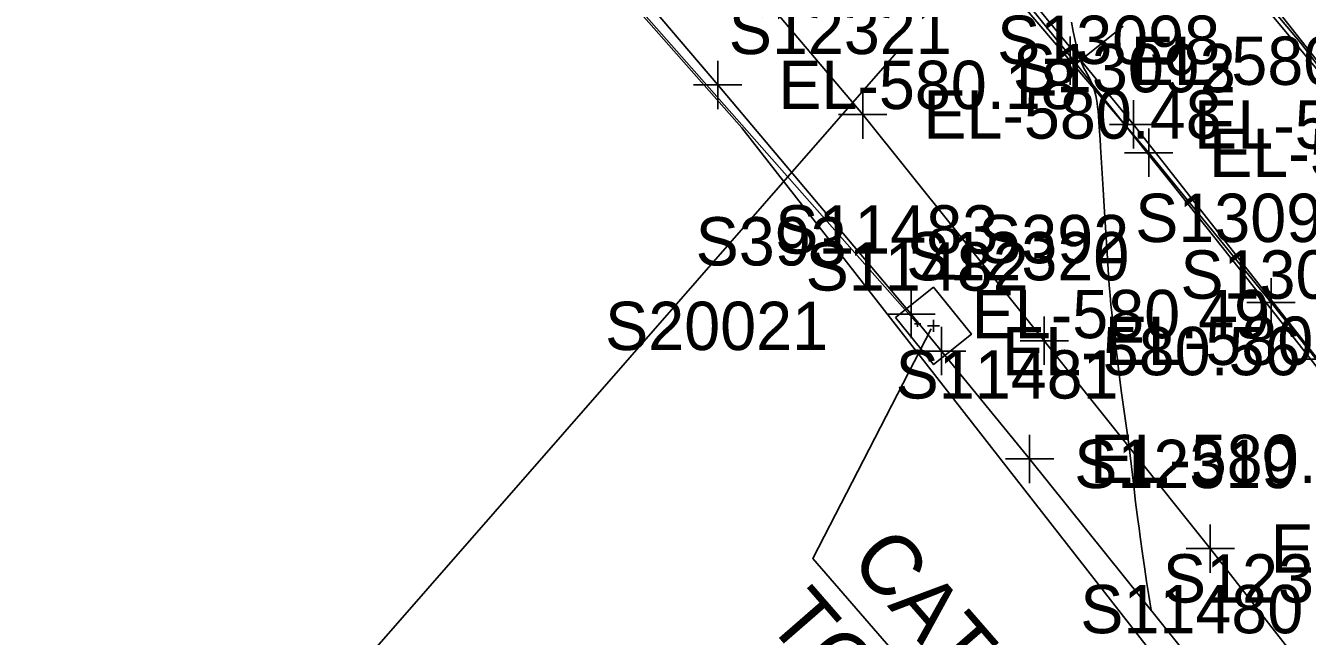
# Model space of a CAD drawing. Extents: x 1729869 to 1735532, y 648588 to 653771.
# Drawn here: x 1731271.9 to 1731377.9, y 651837.6 to 651888.2 of the extents above; entities that cross this region are included whole.
import ezdxf

# ---------------------------------------------------------------- set-up
doc = ezdxf.new("R2010")
doc.units = 0
for name, color, linetype in [('SURVEY - CENTERLINE - Preliminary', 7, 'Continuous'), ('SURVEY - CENTERLINE - Preliminary Text', 7, 'Continuous'), ('SURVEY - CONTOURS - Intermediate with optional Text', 7, 'Continuous'), ('SURVEY - DRAINAGE - Area Shapes', 7, 'Continuous'), ('SURVEY - DRAINAGE - Area Shapes Text', 7, 'Continuous'), ('SURVEY - DRAINAGE - Storm Sewer', 7, 'Continuous'), ('SURVEY - DRAINAGE - Storm Sewer - Points - Locators', 7, 'Continuous'), ('SURVEY - DRAINAGE - Storm Sewer - Points - Numbers', 7, 'Continuous'), ('SURVEY - DRAINAGE - Storm Sewer Text', 7, 'Continuous'), ('SURVEY - MISCELLANEOUS - Bottom of MH and CB', 7, 'Continuous'), ('SURVEY - MISCELLANEOUS - Bottom of MH and CB - Points - Numbers', 7, 'Continuous'), ('SURVEY - ROADSIDE BARRIERS - Points - Elevations', 7, 'Continuous'), ('SURVEY - ROADSIDE BARRIERS - Points - Locators', 7, 'Continuous'), ('SURVEY - ROADSIDE BARRIERS - Points - Numbers', 7, 'Continuous'), ('SURVEY - ROADSIDE BARRIERS with Text', 7, 'Continuous'), ('SURVEY - TRANSPORTATION - Roads', 7, 'Continuous'), ('SURVEY - TRANSPORTATION - Roads - Points - Elevations', 7, 'Continuous'), ('SURVEY - TRANSPORTATION - Roads - Points - Locators', 7, 'Continuous'), ('SURVEY - TRANSPORTATION - Roads - Points - Numbers', 7, 'Continuous')]:
    doc.layers.add(name, color=color, linetype=linetype)

msp = doc.modelspace()

# ---------------------------------------------------------------- linework, layer by layer
at = {"layer": 'SURVEY - CENTERLINE - Preliminary'}
msp.add_arc((1729018.34, 650008.23), 3000, 36.72704, 45.05905, dxfattribs=at)
at = {"layer": 'SURVEY - CENTERLINE - Preliminary Text'}
msp.add_line((1731358.79, 651885.01), (1731362.69, 651888.14), dxfattribs=at)
at = {"layer": 'SURVEY - CONTOURS - Intermediate with optional Text'}
msp.add_lwpolyline([(1731364.99, 651839.81), (1731364.79, 651841.03), (1731364.62, 651842.17), (1731364.46, 651843.21), (1731364.28, 651844.49), (1731364.09, 651845.88), (1731363.99, 651846.59), (1731363.9, 651847.32), (1731363.71, 651848.75), (1731363.55, 651850.09), (1731363.25, 651852.62), (1731363.16, 651853.33), (1731363, 651854.51), (1731362.55, 651857.8), (1731362.32, 651859.54), (1731362.17, 651860.76), (1731362.01, 651861.98), (1731361.94, 651862.59), (1731361.83, 651863.5), (1731361.73, 651864.44), (1731361.67, 651865.06), (1731361.6, 651865.87), (1731361.53, 651866.69), (1731361.47, 651867.52), (1731361.4, 651868.46), (1731361.1, 651873.21), (1731361.01, 651874.61), (1731360.81, 651878.14), (1731360.77, 651878.79), (1731360.73, 651879.42), (1731360.67, 651880.21), (1731360.63, 651880.75), (1731360.6, 651881.09), (1731360.56, 651881.44), (1731360.52, 651881.77), (1731360.47, 651882.09), (1731360.41, 651882.4), (1731360.34, 651882.69), (1731360.26, 651882.96), (1731360.18, 651883.19), (1731360.08, 651883.41), (1731359.98, 651883.63), (1731359.88, 651883.84), (1731359.56, 651884.43), (1731359.46, 651884.61), (1731359.37, 651884.79), (1731359.28, 651884.98), (1731359.19, 651885.18), (1731359.11, 651885.4), (1731358.98, 651885.8), (1731358.86, 651886.23), (1731358.75, 651886.69), (1731358.64, 651887.18), (1731358.55, 651887.68), (1731358.41, 651888.45)], dxfattribs=at)
at = {"layer": 'SURVEY - DRAINAGE - Area Shapes'}
msp.add_lwpolyline([(1731447.67, 651794.75), (1731494.62, 651848.13), (1731494.04, 651850.17), (1731316.8, 652088.67), (1731252.28, 652032.72), (1731331.93, 651940.87), (1731377.36, 651886.73)], close=True, dxfattribs=at)
at = {"layer": 'SURVEY - DRAINAGE - Area Shapes Text'}
msp.add_line((1731200.89, 651722.38), (1731344.16, 651886.2), dxfattribs=at)
msp.add_lwpolyline([(1731252.28, 652032.72), (1731252.28, 652032.72), (1731331.93, 651940.87), (1731382.76, 651879.67), (1731447.67, 651794.75), (1731482.09, 651747.62), (1731463.01, 651708.57), (1731417.33, 651769.6), (1731372.73, 651826.43), (1731331.14, 651879.71), (1731270.18, 651948.8), (1731219.22, 652002.43), (1731149.8, 652071.31), (1731071.45, 652144.14), (1731094.84, 652173.65), (1731097.14, 652171.41), (1731179.78, 652109.24)], close=True, dxfattribs=at)
at = {"layer": 'SURVEY - DRAINAGE - Storm Sewer'}
for p, q in [((1731345.68, 651863.51), (1731224.31, 652001.05)), ((1731346.99, 651863.33), (1731346.99, 651863.33))]:
    msp.add_line(p, q, dxfattribs=at)
msp.add_lwpolyline([(1731343.86, 651864.02), (1731346.98, 651866.53), (1731350.12, 651862.64), (1731347, 651860.13), (1731343.86, 651864.02)], dxfattribs=at)
at = {"layer": 'SURVEY - DRAINAGE - Storm Sewer - Points - Locators'}
for p, q in [((1731345.68, 651863.26), (1731345.68, 651863.76)), ((1731345.68, 651863.26), (1731345.68, 651863.76)), ((1731345.93, 651863.51), (1731345.43, 651863.51)), ((1731345.93, 651863.51), (1731345.43, 651863.51)), ((1731345.68, 651863.51), (1731345.68, 651863.51)), ((1731345.68, 651863.51), (1731345.68, 651863.51)), ((1731345.68, 651863.51), (1731345.68, 651863.51)), ((1731345.68, 651863.51), (1731345.68, 651863.51))]:
    msp.add_line(p, q, dxfattribs=at)
at = {"layer": 'SURVEY - DRAINAGE - Storm Sewer Text'}
msp.add_lwpolyline([(1731346.81, 651863.09), (1731337, 651844.08), (1731373.9, 651801.49)], dxfattribs=at)
at = {"layer": 'SURVEY - MISCELLANEOUS - Bottom of MH and CB'}
for p, q in [((1731346.99, 651862.83), (1731346.99, 651863.83)), ((1731347.49, 651863.33), (1731346.49, 651863.33)), ((1731346.99, 651863.33), (1731346.99, 651863.33)), ((1731346.99, 651863.33), (1731346.99, 651863.33))]:
    msp.add_line(p, q, dxfattribs=at)
at = {"layer": 'SURVEY - ROADSIDE BARRIERS - Points - Locators'}
for p, q in [((1731329.15, 651885.27), (1731329.15, 651881.27)), ((1731331.15, 651883.27), (1731327.15, 651883.27)), ((1731345.14, 651866.31), (1731345.14, 651862.31)), ((1731347.14, 651864.31), (1731343.14, 651864.31)), ((1731347.66, 651863.25), (1731347.66, 651859.25)), ((1731349.66, 651861.25), (1731345.66, 651861.25)), ((1731354.94, 651854.32), (1731354.94, 651850.32)), ((1731356.94, 651852.32), (1731352.94, 651852.32))]:
    msp.add_line(p, q, dxfattribs=at)
at = {"layer": 'SURVEY - ROADSIDE BARRIERS with Text'}
msp.add_lwpolyline([(1731436.55, 651747.43), (1731433.75, 651751.38), (1731430.37, 651755.69), (1731415.98, 651773.33), (1731401.04, 651793.33), (1731385.89, 651813.21), (1731370.54, 651832.9), (1731354.94, 651852.32), (1731347.66, 651861.25), (1731345.14, 651864.31), (1731329.15, 651883.27), (1731313.02, 651902.23), (1731305.76, 651911.42), (1731303.76, 651913.88), (1731301.36, 651916.4), (1731294.54, 651923.53), (1731278.04, 651942.14), (1731261.27, 651960.68)], dxfattribs=at)
at = {"layer": 'SURVEY - TRANSPORTATION - Roads'}
for points in [[(1731269.8, 652013.97), (1731291.04, 651990.04), (1731301.56, 651977.99), (1731315.93, 651961.33), (1731325.02, 651950.68), (1731350.67, 651919.99), (1731374.62, 651890.5), (1731391.94, 651868.5), (1731406.72, 651849.59), (1731426.27, 651824.25), (1731439.45, 651806.64), (1731451.39, 651790.59), (1731473.71, 651759.83), (1731495.59, 651728.76)], [(1731389.82, 651846.47), (1731363.54, 651880), (1731354.15, 651891.44), (1731351.68, 651894.59), (1731349.21, 651897.74), (1731327.57, 651923.96), (1731313.45, 651940.83), (1731296.54, 651960.58), (1731283.39, 651975.65), (1731259.51, 652002.58)], [(1731269.18, 651985.3), (1731285.47, 651967.69), (1731301.62, 651949.94), (1731311.01, 651939.55), (1731317.66, 651932.08), (1731326.97, 651921.63), (1731337.48, 651909.56), (1731342.71, 651903.51), (1731346.62, 651898.97), (1731350.52, 651894.4), (1731358.3, 651885.27), (1731364.79, 651877.66)], [(1731447.49, 651743.13), (1731435.62, 651759.22), (1731421.11, 651778.34), (1731405.29, 651798.97), (1731389.44, 651819.59), (1731377.25, 651835.44), (1731369.88, 651844.91), (1731356.15, 651862.1), (1731341.14, 651880.82), (1731319.17, 651906.77), (1731308.67, 651918.84), (1731294.12, 651935.34), (1731264.48, 651967.85)], [(1731364.79, 651877.66), (1731374.91, 651865.27), (1731378.65, 651860.58), (1731389.82, 651846.47)]]:
    msp.add_lwpolyline(points, dxfattribs=at)
at = {"layer": 'SURVEY - TRANSPORTATION - Roads - Points - Locators'}
for p, q in [((1731358.3, 651887.27), (1731358.3, 651883.27)), ((1731360.3, 651885.27), (1731356.3, 651885.27)), ((1731341.14, 651882.82), (1731341.14, 651878.82)), ((1731363.54, 651882), (1731363.54, 651878)), ((1731343.14, 651880.82), (1731339.14, 651880.82)), ((1731365.54, 651880), (1731361.54, 651880)), ((1731364.79, 651879.66), (1731364.79, 651875.66)), ((1731364.79, 651879.66), (1731364.79, 651875.66)), ((1731366.79, 651877.66), (1731362.79, 651877.66)), ((1731366.79, 651877.66), (1731362.79, 651877.66)), ((1731374.91, 651867.27), (1731374.91, 651863.27)), ((1731376.91, 651865.27), (1731372.91, 651865.27)), ((1731356.15, 651864.1), (1731356.15, 651860.1)), ((1731358.15, 651862.1), (1731354.15, 651862.1)), ((1731380.65, 651860.58), (1731376.65, 651860.58)), ((1731369.88, 651846.91), (1731369.88, 651842.91)), ((1731371.88, 651844.91), (1731367.88, 651844.91))]:
    msp.add_line(p, q, dxfattribs=at)

# ---------------------------------------------------------------- texts
at = {"layer": 'SURVEY - DRAINAGE - Storm Sewer - Points - Numbers'}
for s, p in [('S393', (1731327.32, 651868.33)), ('S392', (1731350.68, 651868.51)), ('S392', (1731350.68, 651868.51))]:
    msp.add_text(s, height=4, dxfattribs=at).set_placement(p)
at = {"layer": 'SURVEY - DRAINAGE - Storm Sewer Text'}
for s, p in [('CATCH BASIN', (1731339.95, 651843.81)), ('TOP-580.52', (1731333.07, 651838.82))]:
    msp.add_text(s, height=5, rotation=311.0214, dxfattribs=at).set_placement(p)
at = {"layer": 'SURVEY - MISCELLANEOUS - Bottom of MH and CB - Points - Numbers'}
msp.add_text('S20021', height=4, dxfattribs=at).set_placement((1731319.83, 651861.33))
at = {"layer": 'SURVEY - ROADSIDE BARRIERS - Points - Elevations'}
for s, p in [('EL-580.18', (1731334.15, 651881.27)), ('EL-580.49', (1731350.14, 651862.31)), ('EL-580.56', (1731352.66, 651859.25)), ('EL-580.80', (1731359.94, 651850.32))]:
    msp.add_text(s, height=4, dxfattribs=at).set_placement(p)
at = {"layer": 'SURVEY - ROADSIDE BARRIERS - Points - Numbers'}
for s, p in [('S11483', (1731333.9, 651869.31)), ('S11482', (1731336.42, 651866.25)), ('S11481', (1731343.86, 651857.32)), ('S11480', (1731359.13, 651837.9))]:
    msp.add_text(s, height=4, dxfattribs=at).set_placement(p)
at = {"layer": 'SURVEY - TRANSPORTATION - Roads - Points - Elevations'}
for s, p in [('EL-580.95', (1731363.3, 651883.27)), ('EL-580.48', (1731346.14, 651878.82)), ('EL-581.10', (1731368.54, 651878)), ('EL-581.11', (1731369.79, 651875.66)), ('EL-581.11', (1731369.79, 651875.66)), ('EL-580.85', (1731361.15, 651860.1)), ('EL-581.14', (1731374.88, 651842.91))]:
    msp.add_text(s, height=4, dxfattribs=at).set_placement(p)
at = {"layer": 'SURVEY - TRANSPORTATION - Roads - Points - Numbers'}
for s, p in [('S12321', (1731330.06, 651885.82)), ('S13098', (1731352.25, 651885)), ('S13092', (1731353.55, 651882.66)), ('S13093', (1731353.55, 651882.66)), ('S13094', (1731363.67, 651870.27)), ('S12320', (1731344.74, 651867.1)), ('S13095', (1731367.41, 651865.58)), ('S12319', (1731358.63, 651849.91)), ('S12318', (1731365.96, 651840.44))]:
    msp.add_text(s, height=4, dxfattribs=at).set_placement(p)

doc.saveas('drawing.dxf')
